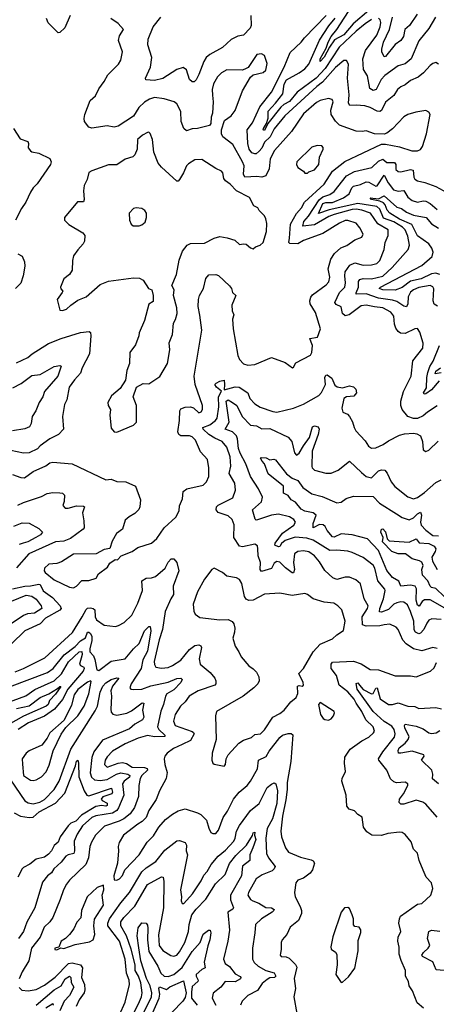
# Model space of a CAD drawing. Extents: x 1245515 to 1420776, y 606314 to 671314.
# Tile 298 of 385: x 1377788 to 1380779, y 645862 to 652936. Entities that reach past the tile are written whole.
import ezdxf

# ---------------------------------------------------------------- set-up
doc = ezdxf.new("R2010")
doc.units = 0

msp = doc.modelspace()

# ---------------------------------------------------------------- linework, layer by layer
at = {"layer": '0CON10XD'}
for points in [[(1380295, 653000.7), (1380183.5, 652906.5), (1380115, 652827), (1380048.9, 652791.1), (1380011.7, 652738.3), (1379975, 652665.6), (1379944.4, 652634.4), (1379944.7, 652655), (1379988.4, 652731.6), (1380002.5, 652775), (1380025, 652815.2), (1380064.8, 652865)], [(1380064.8, 652865), (1380175.2, 653035)], [(1378150, 652965), (1378112.2, 652877.8), (1378075, 652843.3), (1378065, 652841.2), (1377992.8, 652912.8), (1377980, 652945)], [(1380632.3, 652272.3), (1380575, 652255.4), (1380545, 652238.5), (1380465, 652151.2), (1380425, 652119.5), (1380405, 652112.7), (1380335, 652116.7), (1380275, 652138), (1380247.8, 652132.2), (1380204.7, 652134.7), (1380085, 652177.5), (1380055, 652207.1), (1380024.7, 652255), (1380022.6, 652285), (1380038.2, 652345), (1380032, 652362), (1380005, 652369.6), (1379945, 652354.3), (1379919.7, 652340.3), (1379825, 652260.4), (1379738.6, 652131.4), (1379616.5, 651995), (1379587.3, 651935), (1379578.8, 651865), (1379555, 651813.1), (1379526.1, 651803.9), (1379490.2, 651810.2), (1379403.5, 651805), (1379395.9, 651825), (1379398.4, 651885), (1379388.4, 651915), (1379317.9, 652037.9), (1379245.6, 652095), (1379236.9, 652115), (1379235.8, 652144.2), (1379259.3, 652210.7), (1379306.1, 652243.9), (1379335, 652284), (1379387.8, 652425), (1379445, 652523.3), (1379465, 652538.8), (1379535, 652555.6), (1379555, 652574), (1379565, 652620), (1379545, 652677.5), (1379525, 652690.8), (1379490, 652685), (1379428.9, 652591.1), (1379405, 652579.2), (1379385, 652574), (1379275, 652575.6), (1379236, 652555), (1379207.1, 652525), (1379180, 652475), (1379170, 652435), (1379172.5, 652392.5), (1379176.4, 652345), (1379171.4, 652265), (1379162.9, 652235), (1379161.2, 652188.8), (1379150, 652175), (1379065, 652154.5), (1379025, 652152.5), (1378985, 652138), (1378966.9, 652155), (1378947.3, 652205), (1378944.4, 652275), (1378915, 652332), (1378897.5, 652345), (1378825, 652367.5), (1378755, 652376.2), (1378719.2, 652365), (1378685, 652343.8), (1378643.3, 652305), (1378605, 652243.6), (1378495, 652170.9), (1378465, 652164.6), (1378415, 652172.4), (1378305, 652157.5), (1378284.6, 652164.6), (1378253.3, 652203.3), (1378250, 652225), (1378256, 652255), (1378292.7, 652355), (1378331.7, 652388.3), (1378355, 652437.8), (1378395, 652490.5), (1378421.5, 652538.5), (1378496.4, 652615), (1378514.1, 652645.9), (1378525.3, 652705.3), (1378496.7, 652785), (1378505, 652818.8), (1378534, 652865), (1378495, 652908.8), (1378443.2, 652943.2)], [(1379448.2, 652965), (1379449.5, 652895), (1379441.9, 652875), (1379395.3, 652824.7), (1379355, 652817.8), (1379307.2, 652792.8), (1379243.3, 652735), (1379153.9, 652686.1), (1379126.5, 652663.5), (1379109.2, 652635), (1379075, 652541.9), (1379055, 652504.4), (1379040.3, 652489.7), (1379025, 652488.6), (1379006.9, 652505), (1378985.4, 652575.4), (1378961.7, 652591.7), (1378915, 652578.1), (1378815, 652513.6), (1378755, 652499.2), (1378694.2, 652504.2), (1378690, 652515), (1378728.1, 652595), (1378735.6, 652665), (1378707.5, 652755), (1378710, 652795), (1378746.1, 652885), (1378800.4, 652955)], [(1380795, 652616), (1380775, 652628), (1380755, 652622), (1380735, 652606), (1380686.6, 652553.4), (1380648, 652522), (1380595, 652497.8), (1380555, 652467.1), (1380525, 652452.9), (1380501.5, 652435), (1380475, 652390.9), (1380415, 652342.9), (1380386.6, 652283.4), (1380375, 652276.2), (1380355, 652278.2), (1380305, 652303.8), (1380265.9, 652315.9), (1380205, 652322.3), (1380158.5, 652318.5), (1380150, 652335), (1380153.4, 652396.6), (1380142.1, 652515), (1380149.6, 652615), (1380135, 652641.9), (1380115, 652642.1), (1380055, 652593.3), (1379963.1, 652486.9), (1379920.5, 652455), (1379691.1, 652245), (1379615, 652152.1), (1379585.7, 652094.3), (1379545.7, 652055), (1379526.3, 652013.7), (1379508, 651992), (1379485, 651972.5), (1379475, 651970.8), (1379455, 651980), (1379435.4, 652005), (1379426.4, 652045), (1379420.5, 652145), (1379458.9, 652195), (1379511.5, 652308.5), (1379596.5, 652415), (1379687.5, 652595), (1379730.9, 652699.1), (1379810, 652775), (1379831.8, 652805), (1379987.5, 652965)], [(1380315, 652936), (1380268.8, 652905), (1380205, 652853.1), (1380082.8, 652737.2), (1379980.3, 652585), (1379916.9, 652515), (1379780.5, 652415), (1379725, 652347.3), (1379683.3, 652326.8), (1379661.9, 652308.1), (1379569.4, 652190.6), (1379545, 652138.5), (1379536.9, 652145), (1379539.1, 652155), (1379560, 652190), (1379571.8, 652228.2), (1379571.5, 652278.5), (1379625.2, 652335), (1379676.4, 652403.6), (1379687.6, 652472.4), (1379704.2, 652504.2), (1379795, 652552.9), (1379835, 652582.7), (1379863.1, 652615), (1379941.3, 652788.7), (1380007.7, 652892.3), (1380052.5, 652947.5)], [(1380772.9, 652955), (1380725, 652872.9), (1380655, 652783.5), (1380599.6, 652655), (1380555, 652618.2), (1380505, 652603.8), (1380409.3, 652535), (1380383.6, 652505), (1380348.2, 652435), (1380325, 652427.7), (1380302.1, 652442.1), (1380285, 652531.2), (1380256.9, 652576.9), (1380250.8, 652655), (1380270.3, 652715), (1380352.5, 652825), (1380375.5, 652884.5), (1380380.7, 652915), (1380377.3, 652935), (1380365, 652947.1)], [(1380641.8, 652975), (1380586.3, 652893.7), (1380553.2, 652865), (1380542.9, 652815), (1380525.5, 652785), (1380485, 652756.8), (1380415, 652671.4), (1380405, 652667.8), (1380387.8, 652705), (1380387.5, 652725), (1380401, 652775), (1380443.8, 652865), (1380465.7, 652954.3)], [(1377735, 649667.3), (1377795, 649645.8), (1377822.5, 649645), (1377885, 649689.2), (1377975, 649731.4), (1378005, 649752.2), (1378025, 649756.5), (1378164.5, 649744.5), (1378405, 649629.4), (1378445, 649635.7), (1378485, 649617.1), (1378550, 649615), (1378620, 649585), (1378654.2, 649485), (1378651.1, 649435), (1378643.7, 649416.3), (1378615, 649387.1), (1378573.8, 649365), (1378545, 649340), (1378525.7, 649275), (1378483.8, 649245), (1378450.9, 649189.1), (1378435, 649136.2), (1378395, 649129.2), (1378337.7, 649097.7), (1378175, 649095.5), (1378088.8, 649041.2), (1378055, 649028.5), (1377996.8, 649023.2), (1377965, 648996.2), (1377962.5, 648975), (1377970, 648965), (1378035, 648911.4), (1378145, 648858.6), (1378175, 648854.4), (1378194.6, 648865.4), (1378235, 648905.6), (1378285, 648905.7), (1378335.8, 648924.2), (1378353.3, 648955), (1378417.7, 649002.3), (1378435, 649030), (1378473, 649057), (1378490, 649055), (1378516.4, 649083.6), (1378595, 649113.8), (1378635, 649143.8), (1378735, 649176), (1378772.2, 649207.8), (1378824.2, 649285), (1378908.6, 649361.4), (1378932.7, 649407.3), (1378935.9, 649444.1), (1378955.9, 649494.1), (1378962, 649545), (1378988, 649565), (1379105, 649590.6), (1379129.4, 649615), (1379146.4, 649655), (1379146.9, 649715), (1379136.7, 649775), (1379085, 649832), (1379050.5, 649915), (1379025, 649938.9), (1379006.1, 649946.1), (1378944.2, 649945), (1378930, 649955), (1378923.3, 649975), (1378935.4, 650055.4), (1378937.3, 650125), (1378945, 650140.6), (1378975, 650152.7), (1379015, 650154.5), (1379036.6, 650146.6), (1379075, 650111.5), (1379091.7, 650118.3), (1379100, 650135), (1379101.1, 650165), (1379046.7, 650315), (1379039.6, 650375), (1379096.5, 650705), (1379082.2, 650812.2), (1379068.8, 650875), (1379070.7, 650925), (1379079.1, 650955), (1379108, 651005), (1379125, 651076.2), (1379145, 651102), (1379195, 651105.6), (1379215, 651097.1), (1379295, 651024.2), (1379307.8, 651005), (1379315.8, 650975), (1379339.1, 650955), (1379310, 650885), (1379313.3, 650845), (1379324.2, 650815), (1379316.8, 650785), (1379320.6, 650715), (1379354.1, 650524.1), (1379366.5, 650495), (1379394.2, 650464.2), (1379425, 650453.9), (1379475, 650458), (1379595, 650507.8), (1379695, 650474), (1379745.6, 650434.4), (1379755, 650440), (1379770.5, 650469.5), (1379875, 650525.5), (1379885.4, 650545.4), (1379890.8, 650595), (1379879.7, 650619.7), (1379871.2, 650645), (1379926.7, 650655), (1379947.5, 650715), (1379911.7, 650831.7), (1379874.7, 650894.7), (1379871.1, 650915), (1379877.7, 650942.3), (1379891.2, 650958.8), (1379989.5, 651030.5), (1380006.5, 651053.5), (1380013.9, 651085), (1380002.9, 651145), (1380022.9, 651215), (1380049.3, 651255), (1380093.7, 651296.3), (1380136.6, 651313.4), (1380195, 651353.5), (1380245, 651374.3), (1380253.3, 651395), (1380230.9, 651440.9), (1380203.8, 651473.8), (1380143.9, 651493.9), (1380125, 651492.2), (1380085, 651474.7), (1379965, 651400), (1379825, 651350), (1379785, 651324.2), (1379726.7, 651326.7), (1379720.8, 651335), (1379726.3, 651366.4), (1379733.2, 651466.8), (1379775.6, 651544.4), (1379811.1, 651585), (1379832.7, 651625), (1379974.2, 651755), (1380032.8, 651847.2), (1380122.5, 651917.5), (1380385, 652042.3), (1380415, 652042.3), (1380515, 652021.5), (1380603, 651993), (1380645, 651993.1), (1380666.4, 652003.6), (1380680, 652025), (1380708.7, 652115), (1380735.6, 652255), (1380725, 652272), (1380705, 652284.2), (1380632.3, 652272.3)], [(1377743.8, 652155), (1377790.7, 652080.7), (1377845, 652060.8), (1377850.6, 652045), (1377847.5, 652015), (1377865, 651993.8), (1377875.8, 651985.8), (1377925, 651976.2), (1378005, 651938), (1378014.2, 651915), (1378008.6, 651895), (1377913.5, 651756.5), (1377885, 651728.8), (1377865, 651696.7), (1377832, 651625), (1377800.3, 651579.7), (1377757.5, 651495)], [(1378485, 649973.3), (1378605, 650022), (1378626.8, 650043.2), (1378626.7, 650165), (1378602.5, 650225), (1378627.5, 650295), (1378675, 650321.2), (1378715, 650320), (1378795, 650373.3), (1378848, 650465), (1378865.6, 650565), (1378861.4, 650615), (1378884.2, 650675), (1378892, 650755), (1378907.3, 650782.7), (1378917.5, 650825), (1378917.1, 650865), (1378891.2, 650955), (1378896.7, 650995), (1378880, 651025), (1378913.3, 651105), (1378931.7, 651208.3), (1378957.6, 651272.4), (1378989.5, 651315), (1379015, 651327.8), (1379115, 651329.4), (1379183.2, 651366.8), (1379225, 651379.2), (1379277.9, 651367.9), (1379332, 651352), (1379365, 651320), (1379395, 651326.2), (1379415, 651323.3), (1379445, 651297.5), (1379465, 651290), (1379480, 651305), (1379515, 651316.7), (1379536.2, 651335), (1379559.2, 651415), (1379562.3, 651472.3), (1379555.8, 651505.8), (1379545.8, 651525.8), (1379506.2, 651565), (1379497.5, 651585), (1379468, 651598), (1379438.1, 651658.1), (1379345, 651705.8), (1379300, 651755), (1379265, 651778.1), (1379253.3, 651795), (1379245.8, 651835), (1379236.8, 651846.8), (1379195, 651865.8), (1379095, 651931.4), (1379045, 651927.8), (1378999.8, 651900.2), (1378984.5, 651885), (1378965, 651835.8), (1378935, 651787.1), (1378925, 651775.7), (1378915, 651775.6), (1378805.7, 651875.7), (1378782, 651905), (1378750, 651985), (1378741.2, 652075), (1378725, 652117.5), (1378715, 652126.7), (1378705, 652126), (1378670, 652105), (1378634.2, 652075), (1378631.2, 652005), (1378614, 651965), (1378599.7, 651950.3), (1378545, 651932.9), (1378485, 651894), (1378425, 651892), (1378305, 651850.8), (1378285, 651837.5), (1378273, 651787), (1378251.1, 651745), (1378246.2, 651705), (1378250.6, 651645), (1378245, 651627.5), (1378202.7, 651627.3), (1378110, 651515), (1378110, 651495), (1378140, 651465), (1378241.2, 651405), (1378256, 651385), (1378252.5, 651345), (1378244.4, 651325.6), (1378205, 651282.9), (1378175, 651238.8), (1378166.7, 651205), (1378164.2, 651135), (1378146.2, 651105), (1378105.5, 651074.5), (1378080.6, 651015), (1378082.1, 651002.1), (1378096.2, 650985), (1378093.8, 650975), (1378057.5, 650925), (1378075, 650850), (1378095, 650845.8), (1378124.4, 650855.6), (1378154.4, 650885.6), (1378205, 650920), (1378265.4, 650944.6), (1378365, 651032.5), (1378425, 651058.1), (1378605, 651080.8), (1378647.7, 651077.7), (1378674.2, 651064.2), (1378713.6, 651003.6), (1378735.9, 650995.9), (1378746, 650955), (1378745, 650910), (1378715, 650892.5), (1378684.2, 650775), (1378646, 650685), (1378644, 650665), (1378619.4, 650600.6), (1378578.6, 650545), (1378577.1, 650465), (1378556.2, 650415), (1378546.7, 650345), (1378510, 650285), (1378445.9, 650234.1), (1378420, 650185), (1378423.3, 650165), (1378440, 650135), (1378436, 650095), (1378445, 650000), (1378466.4, 649973.6), (1378485, 649973.3)], [(1379835, 651832.5), (1379855, 651833.3), (1379865, 651843.3), (1379905, 651856.2), (1379935.7, 651895), (1379941.4, 651948.6), (1379968, 652005), (1379967.3, 652017.3), (1379958.3, 652028.3), (1379925, 652031.9), (1379885, 652020), (1379778, 651915), (1379776, 651895), (1379783.8, 651873.8), (1379825, 651846.7), (1379835, 651832.5)], [(1380785, 650160.6), (1380715, 650116.5), (1380685, 650088.6), (1380645, 650070.6), (1380615, 650070.6), (1380575, 650084.2), (1380534.3, 650135), (1380524.3, 650165), (1380524.3, 650195), (1380544.6, 650265), (1380599.6, 650375), (1380611.2, 650485), (1380682.9, 650575), (1380685, 650611.2), (1380660.5, 650690.5), (1380645, 650716), (1380625, 650715.7), (1380555, 650680.5), (1380522.5, 650682.5), (1380505, 650695.7), (1380489.4, 650719.4), (1380478.8, 650748.8), (1380474, 650805), (1380453.8, 650835), (1380395, 650864.4), (1380335, 650872.8), (1380275, 650885.8), (1380239.6, 650880.4), (1380152.5, 650815), (1380125, 650807.6), (1380105.3, 650825), (1380095, 650872.2), (1380060.1, 650890.1), (1380049.6, 650905), (1380083.7, 650975), (1380122.1, 651015), (1380127.6, 651045), (1380121.6, 651095), (1380125.2, 651124.8), (1380157.3, 651172.7), (1380195, 651190), (1380255, 651173.1), (1380315, 651174.1), (1380351.4, 651185), (1380374.5, 651205), (1380404.4, 651285), (1380411.5, 651335), (1380434.7, 651385), (1380434.5, 651425), (1380358.5, 651468.5), (1380306.7, 651545), (1380245, 651567.1), (1380205, 651574.1), (1380175, 651571.2), (1380045, 651537), (1380008.7, 651521.3), (1379905, 651462.7), (1379821.7, 651451.7), (1379827.2, 651485), (1379861.1, 651525), (1379937.6, 651642.4), (1379965, 651663.8), (1380015, 651679.6), (1380045, 651700.7), (1380134.9, 651815.1), (1380190.8, 651845), (1380315.3, 651874.7), (1380365, 651918.6), (1380395, 651932.9), (1380425, 651910.8), (1380479.2, 651909.2), (1380487.8, 651895), (1380488.4, 651858.4), (1380505, 651844.6), (1380525, 651843.4), (1380595, 651860.2), (1380614.4, 651855), (1380617.9, 651805), (1380625, 651791.1), (1380645, 651777.3), (1380695.8, 651765.8), (1380775, 651737.1), (1380855, 651694.5)], [(1380787.6, 650877.6), (1380765, 650893.1), (1380756.7, 650916.7), (1380762.7, 651002.7), (1380755, 651016.5), (1380735, 651025.4), (1380655, 651011.9), (1380616.7, 650995), (1380595, 650978), (1380576.3, 650945), (1380573.9, 650895), (1380565, 650871.8), (1380545, 650877.5), (1380495, 650911.7), (1380465, 650921.2), (1380364.1, 650934.1), (1380276.7, 650966.7), (1380205, 650963.8), (1380203.3, 650973.3), (1380220.2, 651015), (1380220.7, 651055), (1380231, 651069), (1380254.8, 651075.2), (1380315, 651074.8), (1380395, 651093.2), (1380462.6, 651155), (1380576.4, 651285), (1380587.8, 651315), (1380575, 651380), (1380554.7, 651425), (1380535.8, 651445), (1380475, 651484.2), (1380399.9, 651509.9), (1380373, 651575), (1380353, 651593), (1380215, 651616.1), (1380010, 651570), (1379933, 651543), (1379965, 651615.4), (1379985, 651621.7), (1380035, 651622.5), (1380113.2, 651655), (1380152.5, 651685), (1380172.2, 651727.8), (1380185, 651740.5), (1380235, 651751.4), (1380275, 651770.5), (1380295, 651767.8), (1380345, 651738.5), (1380355, 651742.3), (1380405, 651818.6), (1380433.4, 651763.4), (1380472.4, 651712.4), (1380505, 651702.9), (1380545, 651709.3), (1380575, 651660.8), (1380605, 651635.9), (1380645, 651623.7), (1380685, 651633.2), (1380705, 651631.6), (1380734.5, 651614.5), (1380785, 651571.1)], [(1380805, 651106.2), (1380775, 651115.7), (1380745, 651110.6), (1380669.7, 651075), (1380593.5, 651056.5), (1380535, 651012), (1380485, 650993.2), (1380395.3, 650995.3), (1380368, 651005), (1380378, 651015), (1380675, 651170.7), (1380748.9, 651235), (1380757.3, 651265), (1380746.6, 651295), (1380725, 651324.3), (1380643.8, 651383.8), (1380604.3, 651464.3), (1380515, 651503.5), (1380446.1, 651545), (1380426.6, 651566.6), (1380412.1, 651605), (1380399.9, 651619.9), (1380375, 651632.7), (1380312.9, 651645), (1380303.8, 651655), (1380365, 651649.5), (1380405, 651670.7), (1380495, 651588.4), (1380528.3, 651578.3), (1380565, 651552.8), (1380615, 651532), (1380706, 651515), (1380745, 651470), (1380795, 651437.8)], [(1378645, 651453.8), (1378665, 651461.2), (1378687.8, 651482.2), (1378698, 651515), (1378698, 651545), (1378685.9, 651565.9), (1378665, 651580), (1378625, 651583.8), (1378605, 651578.8), (1378573.9, 651546.1), (1378576.2, 651495), (1378587.7, 651467.7), (1378602.5, 651455), (1378645, 651453.8)], [(1377773.2, 651253.2), (1377805.7, 651235.7), (1377822.9, 651195), (1377824.2, 651165), (1377812.9, 651095), (1377796.4, 651043.6), (1377758, 651005)], [(1377765, 650471.1), (1377845, 650507.8), (1377877.8, 650535), (1377995, 650609.2), (1378085, 650645.3), (1378225, 650689.2), (1378285.7, 650695.7), (1378295, 650687.5), (1378298.1, 650665), (1378287.8, 650535), (1378236.7, 650435), (1378224.8, 650395.2), (1378181.7, 650348.3), (1378142.7, 650295), (1378125.6, 650205), (1378108.9, 650171.1), (1378094, 650085), (1378101.4, 649995), (1378065.3, 649954.7), (1378005, 649924.3), (1377935, 649874), (1377915, 649852), (1377855, 649824.2), (1377815, 649821.4), (1377725, 649841.5)], [(1380799.8, 650340.2), (1380745, 650276.8), (1380705, 650246.8), (1380693.3, 650245), (1380688.4, 650255), (1380708.7, 650291.3), (1380710.2, 650365), (1380718.1, 650401.9), (1380733.6, 650445), (1380758, 650482), (1380801.6, 650595)], [(1377738.8, 650291.2), (1377799.2, 650320.8), (1377875, 650379.5), (1377935, 650386.4), (1378035, 650443.6), (1378075, 650450.8), (1378085, 650446.7), (1378061.9, 650375), (1377965.5, 650265), (1377953.8, 650225), (1377928.2, 650185), (1377904.5, 650125), (1377877.5, 650085), (1377869.2, 650035), (1377858.3, 650011.7), (1377825, 649995.2), (1377735, 649981.9)], [(1380785, 648418.6), (1380755, 648425.6), (1380675, 648400.4), (1380616.5, 648416.5), (1380561.8, 648451.8), (1380538.1, 648478.1), (1380505.5, 648555), (1380491.7, 648571.7), (1380445, 648593.6), (1380405, 648588.7), (1380375, 648582.1), (1380275, 648579.1), (1380249, 648589), (1380247.2, 648645), (1380285.3, 648705), (1380289.6, 648725), (1380262.5, 648775), (1380235, 648882), (1380202.2, 648912.2), (1380155, 648931.1), (1380125, 648930), (1380065, 648914.5), (1380035.4, 648925.4), (1379977.7, 648977.7), (1379941.3, 649041.3), (1379904.4, 649085), (1379865, 649112.1), (1379825, 649120.8), (1379784, 649116), (1379761.8, 649098.2), (1379753.8, 649035), (1379762.2, 648985), (1379755, 648962.9), (1379745, 648962.2), (1379697.2, 648997.2), (1379655, 649037.7), (1379635, 649042.9), (1379615, 649031.9), (1379595, 648993.1), (1379525, 648971.5), (1379514.6, 648985), (1379517.2, 649035), (1379500.8, 649085), (1379498.5, 649135), (1379495.6, 649155.6), (1379475, 649167.1), (1379387.8, 649147.8), (1379365, 649154.3), (1379325.6, 649215), (1379327.3, 649307.3), (1379312.5, 649345), (1379285, 649371.4), (1379214, 649394), (1379198.1, 649415), (1379201.1, 649435), (1379211.9, 649448.1), (1379318.9, 649501.1), (1379336.6, 649556.6), (1379333.1, 649605), (1379292.7, 649675), (1379303, 649727), (1379299, 649795), (1379275.1, 649865.1), (1379241.8, 649905), (1379188.7, 649928.7), (1379146.4, 649956.4), (1379105.4, 649995), (1379102.5, 650005), (1379152.5, 650025), (1379193.9, 650055), (1379205, 650072.9), (1379217.7, 650155), (1379215.2, 650225), (1379236.5, 650266.5), (1379200.2, 650295), (1379190, 650315), (1379197.8, 650325), (1379225, 650337.9), (1379255.6, 650345), (1379259.3, 650315), (1379255, 650276.9), (1379335, 650298.5), (1379363.1, 650295), (1379426, 650256), (1379440, 650215), (1379475, 650175.5), (1379515, 650152.2), (1379605, 650121.1), (1379635, 650116.9), (1379755, 650145.6), (1379825.4, 650174.6), (1379935, 650235.7), (1379955, 650257.5), (1379983.1, 650315), (1379979.1, 650365), (1379985, 650381.9), (1379995, 650384.5), (1380029.2, 650359.2), (1380051.1, 650311.1), (1380067.6, 650297.6), (1380105, 650291.2), (1380155.7, 650304.3), (1380185, 650297), (1380201.8, 650281.8), (1380205.5, 650255), (1380188.1, 650231.9), (1380133.8, 650225), (1380115.6, 650215), (1380100, 650145), (1380107.1, 650117.1), (1380140.9, 650100.9), (1380155, 650083.8), (1380176.5, 650046.5), (1380188.6, 650005), (1380201.4, 649981.4), (1380269.7, 649909.7), (1380292.2, 649872.2), (1380315, 649856.4), (1380345, 649859.2), (1380397.4, 649882.6), (1380435, 649911.1), (1380515, 649950), (1380549.8, 649960.2), (1380615, 649964.4), (1380640, 649960), (1380665.8, 649945), (1380680, 649905), (1380685.9, 649845.9), (1380705, 649834), (1380725, 649843.8), (1380792.7, 649907.3)], [(1380815, 650398.2), (1380771.7, 650391.7), (1380775, 650411.2), (1380809.5, 650435)], [(1380815, 648625.3), (1380748.3, 648631.7), (1380725, 648622.2), (1380710.7, 648599.3), (1380690.5, 648555), (1380665, 648527.3), (1380655, 648524.6), (1380629.4, 648535), (1380621.2, 648551.2), (1380618.3, 648615), (1380594.2, 648685), (1380571.9, 648731.9), (1380545, 648752.1), (1380523.8, 648753.8), (1380495, 648746.5), (1380475, 648736.6), (1380435, 648699), (1380385, 648679.7), (1380372.4, 648682.4), (1380373.5, 648705), (1380399.3, 648775), (1380413.3, 648835), (1380410.7, 648845), (1380358.6, 648905), (1380338.3, 648995), (1380327.1, 649017.1), (1380255, 649071.5), (1380175, 649108.5), (1380145, 649116.2), (1380065, 649124.1), (1380015, 649121.2), (1379895, 649196.9), (1379850.6, 649210.6), (1379765, 649217), (1379695, 649195.2), (1379668.6, 649171.4), (1379655, 649150.9), (1379645, 649148.7), (1379620.5, 649160.5), (1379621.8, 649175), (1379675, 649246.3), (1379755.5, 649305), (1379769.4, 649325), (1379756.5, 649345), (1379724.4, 649365), (1379645, 649382.3), (1379595, 649376.4), (1379495, 649342.5), (1379485, 649341.1), (1379477.9, 649347.9), (1379460, 649415), (1379525, 649472.7), (1379532.1, 649505), (1379502.5, 649565), (1379444.3, 649654.3), (1379411.3, 649745), (1379370.4, 649820.4), (1379359, 649855), (1379352.5, 649925), (1379344.2, 649945), (1379315, 649975.7), (1379263.5, 649995), (1379290.9, 650045), (1379271, 650195), (1379285, 650204.7), (1379315, 650184.8), (1379347.9, 650165), (1379385, 650085.4), (1379445, 650023.1), (1379487.6, 650017.6), (1379526.4, 649996.4), (1379585, 649999.6), (1379715, 649937.1), (1379741.1, 649905), (1379761.8, 649825), (1379775, 649807.5), (1379795, 649821.1), (1379824.8, 649875.2), (1379868.4, 649935), (1379889.2, 650010.8), (1379905, 650017.8), (1379931.5, 650011.5), (1379937.9, 649995), (1379929.8, 649955), (1379888.8, 649835), (1379886.4, 649726.4), (1379888.6, 649715), (1379905, 649699.4), (1379985, 649676.7), (1380025, 649677.3), (1380075, 649698.9), (1380155, 649764.3), (1380241.5, 649681.5), (1380275, 649653.8), (1380315, 649644.6), (1380365, 649693.8), (1380385, 649701.4), (1380409.2, 649699.2), (1380426.8, 649676.8), (1380454.4, 649615), (1380482.4, 649582.4), (1380575, 649506.9), (1380615, 649493.5), (1380645, 649501.8), (1380695, 649538.4), (1380775, 649611.5), (1380815, 649628.8)], [(1380875, 648689.5), (1380735, 648767.1), (1380695, 648767.3), (1380678.6, 648755), (1380657.3, 648722.7), (1380645, 648730), (1380633.7, 648765), (1380636.3, 648846.3), (1380628.5, 648865), (1380595, 648873.8), (1380525.4, 648865.4), (1380510.7, 648900.7), (1380465, 648928.1), (1380425, 648979.4), (1380365, 649122.7), (1380285.2, 649205.2), (1380175, 649234.8), (1380095, 649241.9), (1380045, 649218.4), (1380035, 649220.7), (1379995.9, 649265), (1379981.8, 649295), (1379965.9, 649305.9), (1379941.6, 649308.4), (1379894.6, 649284.6), (1379895.2, 649315), (1379916.9, 649375), (1379895, 649392.9), (1379835, 649405.9), (1379809.6, 649419.6), (1379768.6, 649468.6), (1379737, 649487), (1379715, 649518.5), (1379682.9, 649535), (1379680.9, 649585), (1379573.1, 649673.1), (1379546.7, 649745), (1379528.9, 649765), (1379517.5, 649785), (1379520.7, 649789.3), (1379557.1, 649787.1), (1379585, 649773.8), (1379612.3, 649777.7), (1379625, 649772.5), (1379702.8, 649672.8), (1379745, 649642.4), (1379785, 649625.7), (1379820.5, 649575), (1379885, 649530), (1379959.4, 649509.4), (1380065.5, 649464.5), (1380095, 649470), (1380133.2, 649496.8), (1380185, 649513.1), (1380325, 649509.1), (1380371.7, 649461.7), (1380494.2, 649385), (1380535, 649358.8), (1380585, 649343.6), (1380615, 649355.8), (1380645, 649386.7), (1380666.4, 649396.4), (1380673.5, 649375), (1380666.5, 649325), (1380671.1, 649305), (1380705, 649267.5), (1380755, 649230), (1380795, 649227.7)], [(1377775, 649447.3), (1377815, 649467.9), (1377945, 649510), (1377985, 649531.8), (1378025, 649538.9), (1378076.4, 649536.4), (1378095, 649534.2), (1378110, 649520), (1378107.5, 649475), (1378096.2, 649445), (1378115, 649426.2), (1378135, 649425.7), (1378195, 649441.9), (1378245, 649440), (1378252.5, 649435), (1378238.3, 649391.7), (1378249.2, 649335), (1378249.4, 649285), (1378244.3, 649275), (1378152.8, 649207.2), (1378105, 649189.2), (1378044.4, 649185.6), (1377852.9, 649097.1), (1377763.5, 648996.5)], [(1377745, 649298.1), (1377805, 649320.9), (1377855, 649318.6), (1377925, 649281.1), (1377950.6, 649255), (1377936.2, 649235), (1377903.8, 649215), (1377846.9, 649185), (1377812.5, 649175), (1377785, 649165.2)], [(1380835, 648792.1), (1380775, 648849.2), (1380745, 648856.2), (1380735.4, 648865), (1380717.5, 648905), (1380680.8, 648945), (1380675.4, 648985), (1380685.4, 649015), (1380675, 649038.2), (1380658.6, 649048.6), (1380605, 649062.1), (1380558.4, 649098.4), (1380505, 649098.7), (1380460.8, 649115), (1380393.1, 649185), (1380396.6, 649215), (1380381.6, 649255), (1380385, 649274.3), (1380395, 649278.5), (1380415.3, 649255.2), (1380427.5, 649205), (1380440.8, 649190.9), (1380585, 649181.1), (1380635, 649205.5), (1380657.2, 649177.2), (1380725, 649172.7), (1380765, 649154), (1380774.9, 649135), (1380771.2, 649115), (1380746.2, 649075), (1380750.9, 649045), (1380785, 648985.4)], [(1377755, 648251.2), (1377815, 648273.4), (1377969.1, 648350.9), (1378166.2, 648533.8), (1378236, 648645), (1378265, 648699.1), (1378275, 648707.3), (1378295, 648710.2), (1378315.2, 648705.2), (1378326.6, 648695), (1378330.6, 648645), (1378338.5, 648625), (1378395, 648586.7), (1378475, 648577.1), (1378497.6, 648582.4), (1378538.8, 648605), (1378591.7, 648658.3), (1378635, 648742.9), (1378669.4, 648835), (1378664.7, 648905.3), (1378695, 648922.9), (1378735, 648925.6), (1378762, 648935), (1378831.8, 648995), (1378855, 649038.6), (1378875, 649062.2), (1378893.4, 649063.4), (1378915.3, 649035.3), (1378931.1, 648975), (1378889.3, 648865), (1378892.8, 648805), (1378872.8, 648775), (1378833.1, 648685), (1378813, 648555), (1378788.7, 648481.3), (1378752.5, 648325), (1378755, 648303.3), (1378766.2, 648285), (1378806.8, 648276.8), (1378855, 648282.7), (1378884, 648295), (1378945, 648333.6), (1379008.1, 648411.9), (1379045, 648439.1), (1379075, 648444.5), (1379087.6, 648437.6), (1379092.1, 648425), (1379076.5, 648345), (1379084, 648305), (1379155, 648245.6), (1379188.5, 648205), (1379197.3, 648185), (1379196.5, 648165), (1379187.8, 648155), (1379070, 648115), (1379004.3, 648075), (1378974.7, 648035.3), (1378942.7, 648005), (1378903.8, 647945), (1378892.7, 647895), (1378904.4, 647865), (1379025, 647821.3), (1379036.4, 647815), (1379040, 647805), (1379014, 647756), (1378955, 647727.5), (1378891.3, 647698.7), (1378846, 647665), (1378830, 647645), (1378824.4, 647625), (1378829.1, 647585), (1378846.9, 647526.9), (1378839.6, 647485), (1378790.5, 647395), (1378767.1, 647332.9), (1378714.6, 647255), (1378696.2, 647205), (1378666.7, 647175), (1378635, 647156.8), (1378533.7, 647076.4), (1378501.9, 647025), (1378494.4, 646995), (1378497.8, 646965), (1378490, 646875), (1378463.8, 646785), (1378466.2, 646756.2), (1378485, 646753.3), (1378505, 646764.5), (1378525, 646786.9), (1378542.8, 646827.2), (1378645, 646936.4), (1378703.6, 647026.4), (1378748.6, 647071.4), (1378775.3, 647115), (1378786.4, 647135), (1378835, 647188.6), (1378885, 647228.9), (1378925, 647252.5), (1378975, 647265.7), (1379065, 647238.1), (1379088, 647225), (1379129.4, 647185), (1379145, 647127.5), (1379161.2, 647095), (1379175, 647088), (1379195, 647088), (1379216.3, 647113.7), (1379249.5, 647205), (1379280.3, 647249.7), (1379323.3, 647336.7), (1379363.8, 647386.2), (1379420.6, 647435), (1379445, 647464.2), (1379495.3, 647554.7), (1379502.7, 647615), (1379557.2, 647642.8), (1379578.8, 647681.2), (1379655, 647778.1), (1379675, 647795.6), (1379715, 647808.6), (1379737, 647807), (1379748.6, 647798.6), (1379735.3, 647605.3), (1379707.9, 647455), (1379708.9, 647405), (1379699, 647331), (1379674, 647214), (1379662.7, 647105), (1379668.1, 647065), (1379696.5, 646985), (1379717.1, 646955), (1379805, 646920), (1379880.7, 646900.7), (1379895, 646893.8), (1379904.2, 646875), (1379890.9, 646829.1), (1379872.5, 646805), (1379825, 646768.5), (1379785, 646752.9), (1379770, 646735), (1379760.8, 646665), (1379765.7, 646635), (1379802.5, 646565), (1379812.2, 646535), (1379811.9, 646515), (1379790, 646465), (1379729.5, 646415), (1379705, 646362.5), (1379672.7, 646325), (1379664.6, 646305), (1379665.5, 646255), (1379659.8, 646230.2), (1379658.6, 646215), (1379665, 646206), (1379702.2, 646202.2), (1379722.5, 646192.5), (1379767.9, 646147.9), (1379777.9, 646127.9), (1379757.5, 646047.5), (1379768.2, 645975), (1379756.7, 645915), (1379777.1, 645795)], [(1379255, 647573.8), (1379266.2, 647585), (1379271.4, 647625), (1379284.3, 647655), (1379361.1, 647738.9), (1379395, 647759.1), (1379451.1, 647778.9), (1379475, 647799.2), (1379517.5, 647805), (1379545, 647834.4), (1379606.5, 647925), (1379655, 647950.4), (1379685.7, 647975), (1379735, 648033.8), (1379772.9, 648065), (1379783.8, 648095), (1379782.9, 648147.1), (1379795, 648151.2), (1379815, 648146.7), (1379826, 648155), (1379824, 648175), (1379792.5, 648237.5), (1379825, 648274), (1379894.7, 648395.3), (1379945, 648448.5), (1380035, 648487.5), (1380064.4, 648515.6), (1380113.3, 648546.7), (1380124.4, 648615), (1380100, 648695), (1380072, 648725), (1380043.8, 648743.8), (1379975, 648750), (1379894.6, 648774.6), (1379855, 648805.8), (1379835, 648812.9), (1379745, 648798.2), (1379655, 648815.6), (1379545, 648809.4), (1379465, 648764.6), (1379432.1, 648762.1), (1379412.8, 648772.8), (1379400.8, 648790.7), (1379382.2, 648885), (1379365, 648913.8), (1379345, 648926), (1379275, 648938), (1379245, 648963.8), (1379183.6, 648996.4), (1379167.5, 648985), (1379115, 648916.7), (1379064.7, 648825.3), (1379032.6, 648737.4), (1379037.3, 648687.3), (1379046.7, 648665), (1379081.9, 648641.9), (1379223.8, 648623.8), (1379285, 648625.5), (1379312.7, 648612.7), (1379326.1, 648596.1), (1379332.1, 648565), (1379330.5, 648535), (1379317.1, 648492.9), (1379335.7, 648435), (1379361.9, 648395), (1379377.2, 648357.2), (1379433.9, 648293.9), (1379465, 648272.9), (1379487.9, 648247.9), (1379504.4, 648215), (1379506.4, 648185), (1379496.9, 648165), (1379470, 648135), (1379391.4, 648075), (1379200, 647965), (1379194.2, 647935), (1379199.4, 647765), (1379168.8, 647665), (1379166.2, 647615), (1379174, 647595), (1379185, 647586.2), (1379255, 647573.8)], [(1377735.7, 648845.7), (1377825, 648866.3), (1377865, 648869.5), (1377925, 648880.2), (1377935, 648876.8), (1377955, 648832.9), (1378022.9, 648785), (1378078.7, 648725), (1378084.6, 648705), (1378075, 648692.4), (1377973.6, 648635), (1377934.3, 648595.7), (1377825, 648545.4), (1377728, 648452)], [(1377665, 648731.9), (1377835, 648802), (1377874.8, 648794.8), (1377905, 648773.5), (1377942.4, 648725), (1377946.7, 648705), (1377895, 648672.4), (1377843.9, 648666.1), (1377815, 648655.8), (1377711.3, 648585)], [(1377715, 648142.3), (1377987.5, 648245), (1378027.6, 648275), (1378107.9, 648372.1), (1378185, 648431.7), (1378225, 648472.9), (1378259.3, 648495), (1378275.6, 648534.4), (1378285, 648535.4), (1378295, 648526.2), (1378305.1, 648505.1), (1378306.3, 648475), (1378291.4, 648415), (1378292, 648395), (1378317.3, 648365), (1378328.3, 648338.3), (1378342, 648265), (1378355, 648260), (1378445, 648326.2), (1378545, 648343.1), (1378604.4, 648415.6), (1378645.2, 648454.8), (1378685, 648544.3), (1378715, 648576.2), (1378725, 648576.2), (1378730.4, 648545), (1378705, 648399.5), (1378672.4, 648337.6), (1378659.5, 648275), (1378588.4, 648165), (1378579.5, 648135), (1378586.3, 648126.3), (1378602.7, 648122.7), (1378665, 648124.8), (1378729, 648151), (1378855, 648175.2), (1378915, 648202.5), (1378943.8, 648203.8), (1378954.4, 648195), (1378945.5, 648175), (1378895, 648121.9), (1378845, 648092.3), (1378834, 648075), (1378820, 648015), (1378801.4, 647968.6), (1378776.9, 647855), (1378787.2, 647835), (1378829.6, 647795), (1378830.8, 647785), (1378755, 647783.4), (1378705, 647794.1), (1378639.2, 647775), (1378545, 647732.9), (1378455, 647679.6), (1378415, 647639.6), (1378400.9, 647615), (1378396.2, 647585), (1378414.8, 647564.8), (1378495, 647594), (1378525, 647598.7), (1378555, 647591.9), (1378594.5, 647564.5), (1378683.9, 647563.9), (1378703.5, 647555), (1378706.5, 647545), (1378664.9, 647505.1), (1378652.8, 647485), (1378644.2, 647435), (1378641.8, 647355), (1378611.8, 647275), (1378580.3, 647229.7), (1378535, 647193.5), (1378501.3, 647178.7), (1378397.7, 647142.3), (1378333.1, 647076.9), (1378302.6, 647027.4), (1378290.3, 646995), (1378281.1, 646915), (1378263.3, 646866.7), (1378145.3, 646754.7), (1378122.9, 646725), (1378101.5, 646685), (1378079.2, 646615), (1378025.3, 646484.7), (1378004.8, 646455.2), (1377963, 646417), (1377933.9, 646345), (1377871.5, 646265), (1377852.9, 646175), (1377805.2, 646094.8), (1377784.7, 646045)], [(1377695, 648028.6), (1377831.8, 648078.2), (1377896.9, 648123.1), (1378035, 648185.9), (1378087, 648235), (1378137.5, 648322.5), (1378215, 648394.5), (1378235, 648396.2), (1378236.7, 648375), (1378216.6, 648305), (1378223.8, 648295), (1378248.6, 648285), (1378251.3, 648275), (1378244.6, 648255), (1378133, 648125), (1378095, 648052.4), (1378037.8, 647982.2), (1377965, 647931.8), (1377850.6, 647885), (1377776.9, 647835)], [(1380204.6, 648025.4), (1380189.2, 648055), (1380145, 648107.2), (1380082.7, 648155), (1380062, 648225), (1380025.5, 648275), (1380024.5, 648305), (1380035, 648320.6), (1380185, 648326.8), (1380238.8, 648308.8), (1380305, 648268), (1380365, 648265.8), (1380485, 648220.6), (1380595, 648220.8), (1380635, 648214.3), (1380738.8, 648255), (1380765, 648278.8), (1380781.7, 648318.3)], [(1377721.4, 647475), (1377824.4, 647324.4), (1377848.3, 647308.3), (1377885, 647303.3), (1377932.5, 647315), (1377965, 647332.2), (1378034.1, 647405), (1378071, 647465), (1378154.6, 647695.4), (1378329.9, 647970.1), (1378345.6, 648005), (1378365, 648105.5), (1378385, 648147.3), (1378405, 648172.5), (1378445, 648196.4), (1378485, 648207.3), (1378500, 648205), (1378455, 648148.5), (1378443.1, 648115), (1378447.1, 648075), (1378441.3, 647981.3), (1378445, 647960), (1378455.3, 647945.3), (1378485, 647938.6), (1378556.1, 647953.9), (1378590, 647970), (1378667.5, 648027.5), (1378679.2, 648025), (1378668.8, 647975), (1378679.1, 647925), (1378668.6, 647905), (1378614.5, 647875.5), (1378575, 647840.2), (1378381.2, 647758.8), (1378320.8, 647675), (1378304.8, 647635), (1378292.9, 647525), (1378303.8, 647493.8), (1378325, 647474.6), (1378365, 647469.5), (1378415, 647477.8), (1378483.9, 647516.1), (1378515, 647524.9), (1378565, 647515.1), (1378577.4, 647505), (1378575, 647493.9), (1378537.5, 647465), (1378525, 647445.7), (1378534.3, 647365), (1378497.3, 647272.7), (1378485.1, 647254.9), (1378454.1, 647235.9), (1378335, 647216.8), (1378304.6, 647205), (1378239.1, 647145), (1378200, 647085), (1378179.2, 647035), (1378181.5, 646965), (1378175.9, 646945), (1378135, 646935.9), (1378118.5, 646925), (1378086.4, 646883.6), (1378033.5, 646835), (1378015, 646805.6), (1377988.1, 646785), (1377950.2, 646739.8), (1377895.4, 646555), (1377838.3, 646451.7), (1377814.6, 646385), (1377778.2, 646335)], [(1377885, 647469.4), (1377905, 647474.4), (1377943.9, 647496.1), (1377977, 647533), (1377999.1, 647580.9), (1378028.1, 647681.9), (1378086.3, 647803.7), (1378120, 647850), (1378205, 647934.5), (1378250.3, 648005), (1378285, 648092.5), (1378301.2, 648181.2), (1378295, 648186), (1378275, 648175.5), (1378205, 648122.5), (1378179.6, 648085), (1378159, 648011), (1378107.4, 647902.6), (1378005, 647812.5), (1377985.4, 647774.6), (1377946.2, 647723.8), (1377855, 647682.5), (1377833.6, 647666.4), (1377805.8, 647625), (1377807.9, 647587.9), (1377815.4, 647505), (1377865, 647473.3), (1377885, 647469.4)], [(1377763.9, 647986.1), (1377855, 648006.9), (1377933.9, 648066.1), (1377997.5, 648092.5), (1378059.7, 648130.2), (1378075, 648146), (1378082.5, 648145), (1378045, 648089.3), (1378002.5, 648045), (1377991.1, 648015), (1377978.6, 648005), (1377815, 647932.8), (1377705, 647869.9)], [(1380785, 647206.2), (1380705, 647300), (1380683.3, 647313.3), (1380635, 647327.8), (1380545, 647299.2), (1380525, 647300.6), (1380512.6, 647312.6), (1380514.4, 647335), (1380542.8, 647375), (1380575.6, 647435), (1380575.8, 647445), (1380555, 647458.1), (1380493.3, 647453.3), (1380475, 647459.2), (1380451.5, 647481.5), (1380425, 647543.8), (1380365.6, 647615), (1380364.6, 647624.6), (1380394.6, 647675), (1380478.1, 647781.9), (1380483.3, 647805), (1380477.1, 647835), (1380459.8, 647859.8), (1380405, 647892.9), (1380324.9, 647964.9), (1380211.5, 648125), (1380203, 648167), (1380215, 648170.8), (1380228.1, 648155), (1380254.2, 648124.2), (1380315, 648092.4), (1380326.9, 648095), (1380345, 648132.5), (1380355, 648135.2), (1380375.6, 648055.6), (1380435, 648016.1), (1380464.1, 648015.9), (1380505, 648028.7), (1380575, 648003.2), (1380625, 648001.1), (1380655, 647988), (1380775, 647995.3), (1380815.5, 647984.5)], [(1380005, 647904.2), (1380025, 647914), (1380041.2, 647935), (1380049.2, 647955), (1380046, 647965), (1379945, 648030), (1379933.8, 648015), (1379948.8, 647945), (1379965.8, 647915.8), (1379978, 647908), (1380005, 647904.2)], [(1380688, 645835), (1380641.9, 645871.9), (1380608.9, 645958.9), (1380585.6, 645995), (1380578.9, 646025), (1380559.2, 646065), (1380559.2, 646105), (1380526.2, 646176.2), (1380512.8, 646222.8), (1380512.2, 646272.2), (1380503.3, 646315), (1380505.8, 646345), (1380523.8, 646385), (1380511.1, 646445), (1380514.2, 646475.8), (1380523.3, 646495), (1380645, 646581.2), (1380675, 646586.7), (1380740, 646645), (1380753.3, 646695), (1380743.9, 646733.9), (1380706, 646775), (1380685.5, 646825), (1380655.6, 646895), (1380645, 646946.7), (1380615.9, 646975.9), (1380598.3, 647028.3), (1380555, 647082.5), (1380535, 647095.6), (1380515, 647098.9), (1380431.7, 647088.3), (1380385, 647074.5), (1380317.4, 647077.4), (1380280, 647100), (1380256, 647135), (1380247.5, 647207.5), (1380215.9, 647225.9), (1380191.4, 647251.4), (1380154.2, 647264.2), (1380137.1, 647285), (1380131.9, 647365), (1380102, 647465), (1380104, 647485), (1380128, 647535), (1380120, 647595), (1380122.7, 647637.3), (1380161.4, 647695), (1380245, 647755.7), (1380295, 647780.6), (1380328.8, 647811.2), (1380335.5, 647825), (1380325.5, 647855), (1380273.9, 647905), (1380245.3, 647965), (1380204.6, 648025.4)], [(1380795.3, 647445.3), (1380751.1, 647481.1), (1380754.5, 647515.5), (1380746.4, 647545), (1380672.9, 647615), (1380692.9, 647645), (1380689.2, 647655), (1380605, 647681.6), (1380525, 647665.3), (1380507.2, 647667.2), (1380505.3, 647685), (1380513.7, 647705), (1380555, 647739.1), (1380578.2, 647765), (1380584.7, 647785), (1380553.3, 647845), (1380550.4, 647865), (1380556.3, 647873.7), (1380635, 647860), (1380685, 647841.2), (1380725, 647813.3), (1380745, 647807.5), (1380778.8, 647811.2), (1380805, 647828.5)], [(1377747.1, 647237.1), (1377793.7, 647213.7), (1377855, 647204.2), (1377885, 647207.2), (1377926.9, 647245), (1378043.7, 647306.3), (1378111.1, 647378.9), (1378188.5, 647575), (1378195, 647607.5), (1378205, 647616), (1378210.4, 647595), (1378212.5, 647495), (1378250.8, 647395), (1378268.8, 647365), (1378285, 647359.8), (1378447.5, 647415), (1378454.2, 647385.8), (1378448.9, 647375), (1378385, 647352.1), (1378373.5, 647335), (1378380.4, 647325), (1378415, 647305.9), (1378415, 647290.4), (1378405, 647284.8), (1378375, 647289.7), (1378335, 647282.1), (1378230.4, 647219.6), (1378191.3, 647178.7), (1378155, 647162.4), (1378135.7, 647145), (1378077.5, 647065), (1378064.3, 647025.7), (1378035, 647002.1), (1378016.7, 646965), (1377995, 646939.4), (1377965, 646919.5), (1377905, 646904.2), (1377861.3, 646868.7), (1377814.7, 646845.3), (1377805.9, 646835), (1377774.5, 646775)], [(1378505.4, 646315.4), (1378421.2, 646425), (1378419.8, 646445), (1378432.6, 646475), (1378515, 646592), (1378575, 646665.4), (1378665, 646814.7), (1378695, 646842.6), (1378765, 646888.7), (1378831, 646969), (1378915, 647035.7), (1378935, 647038.1), (1378975, 647024.4), (1378985.9, 647005), (1378982.9, 646965), (1378993.2, 646935), (1378942, 646685), (1378950, 646635), (1378946, 646605), (1378953.3, 646585), (1378966, 646585), (1379029.5, 646655), (1379090.2, 646749.8), (1379109.9, 646790.1), (1379135, 646816.7), (1379163.7, 646866.3), (1379213.4, 646926.6), (1379265, 646969.4), (1379324.3, 647035), (1379333.9, 647055), (1379343.4, 647105), (1379365, 647146.4), (1379445, 647255.4), (1379507.2, 647305), (1379565, 647418.5), (1379595, 647444.2), (1379615, 647452), (1379627.5, 647445), (1379638.9, 647395), (1379634.1, 647304.1), (1379602.6, 647195), (1379564.8, 647125), (1379556.2, 647055), (1379560.3, 646945), (1379575.3, 646915), (1379622, 646852), (1379615.7, 646835), (1379600.3, 646819.7), (1379528.8, 646791.2), (1379485, 646762.5), (1379430.6, 646665), (1379425.7, 646645), (1379445, 646615.8), (1379462.5, 646605), (1379505, 646588.4), (1379555, 646556.6), (1379595.9, 646555.9), (1379614.1, 646544.1), (1379612.9, 646535), (1379600.6, 646525), (1379522.9, 646475), (1379480, 646435), (1379476.5, 646375), (1379458.5, 646265), (1379458.9, 646185), (1379471.6, 646161.6), (1379500, 646135), (1379555, 646105.6), (1379615, 646087.9), (1379628.1, 646065), (1379616.7, 646055), (1379585, 646051.2), (1379565, 646040.9), (1379529.4, 646010.6), (1379495, 645961.5), (1379425, 645926.2), (1379384.4, 645885), (1379374.4, 645855)], [(1378820.2, 646555), (1378785, 646360), (1378790.3, 646285), (1378815, 646249.6), (1378872.7, 646212.7), (1378895, 646208.2), (1378915, 646216), (1378935, 646237.9), (1378973.4, 646305), (1379000.4, 646385), (1379003.5, 646435), (1379024.9, 646505.1), (1379054.4, 646545.6), (1379125, 646617.7), (1379192.9, 646727.1), (1379262.5, 646795), (1379295, 646874.4), (1379340.2, 646929.8), (1379415.2, 647005), (1379460.5, 647075), (1379465, 647093.3), (1379475, 647097.5), (1379473.8, 647076.2), (1379484.1, 647045), (1379462.3, 646985), (1379441.4, 646935), (1379439.5, 646895), (1379388.4, 646855), (1379379.5, 646785), (1379302.4, 646645), (1379301.4, 646611.4), (1379322.5, 646555), (1379318, 646545), (1379282.9, 646525), (1379294.2, 646395.7), (1379282.8, 646315), (1379250, 646185), (1379263.8, 646155), (1379295, 646133.1), (1379335, 646082), (1379371.2, 646061.2), (1379376.7, 646055), (1379374.4, 646045), (1379335, 646023.2), (1379263.5, 646026.5), (1379231.4, 645985), (1379177.2, 645942.8), (1379169.5, 645905), (1379196.8, 645856.8)], [(1378610, 645805), (1378640.6, 645865), (1378662.2, 645915), (1378666.7, 645943.3), (1378657, 646015), (1378640, 646065), (1378616, 646105), (1378616.4, 646145), (1378587.2, 646257.2), (1378555.2, 646355), (1378513.5, 646425), (1378514.8, 646455), (1378535, 646486.2), (1378615, 646566.9), (1378705, 646722.7), (1378805, 646777.8), (1378817.5, 646775), (1378822.2, 646745), (1378820.2, 646555)], [(1378055, 646252.5), (1378083, 646267), (1378105, 646262), (1378185, 646291.9), (1378289.7, 646310.3), (1378314.3, 646325.7), (1378326.4, 646363.6), (1378319.6, 646425), (1378325.3, 646474.7), (1378390.3, 646575), (1378380.8, 646645), (1378391.2, 646685), (1378388.3, 646718.3), (1378345, 646702), (1378272.5, 646635), (1378232.5, 646535), (1378227.8, 646482.2), (1378198.9, 646451.1), (1378175.4, 646404.6), (1378145.5, 646364.5), (1378115.4, 646334.6), (1378084.3, 646315), (1378068.3, 646271.7), (1378040, 646265), (1378040, 646255), (1378055, 646252.5)], [(1380095, 646017.5), (1380105, 646020), (1380149.7, 646060.3), (1380195, 646122.5), (1380219.2, 646245), (1380219.3, 646320.7), (1380237, 646377), (1380237, 646397), (1380226.4, 646416.4), (1380195, 646421.2), (1380185, 646432.5), (1380184, 646475), (1380176, 646505), (1380155, 646550), (1380145, 646557.5), (1380120, 646555), (1380096.4, 646523.6), (1380036.4, 646346.4), (1380021.2, 646275), (1380025, 646257.5), (1380055.7, 646235.7), (1380065, 646220), (1380066.9, 646145), (1380058.8, 646075), (1380095, 646017.5)], [(1378659.5, 645765), (1378734.5, 645915), (1378735.5, 645945), (1378723.7, 645995), (1378697.4, 646047.4), (1378656.6, 646173.4), (1378643, 646267), (1378630.3, 646355), (1378637.6, 646412.4), (1378665, 646446.2), (1378695, 646444), (1378705, 646430), (1378708.1, 646408.1), (1378704.7, 646325), (1378715, 646241.8), (1378779.2, 646135), (1378801.4, 646085), (1378825, 646064.3), (1378855, 646060.7), (1378893.9, 646076.1), (1378953.4, 646126.6), (1379025, 646241.8), (1379082.9, 646305), (1379105, 646366), (1379144.3, 646395.7), (1379155.7, 646395.7), (1379160, 646375), (1379154.2, 646325), (1379138.3, 646281.7), (1379112.5, 646165), (1379119.4, 646125), (1379095, 646113.1), (1379055.8, 646075), (1379054.7, 646065), (1379069.7, 646035), (1379067.6, 646025), (1379025, 645989.6), (1379021.3, 645948.7), (1379020.7, 645905), (1379062.3, 645855)], [(1380835, 646104.2), (1380778.9, 646108.9), (1380755, 646166.2), (1380680, 646205), (1380675.7, 646215), (1380686.5, 646235), (1380720, 646265), (1380732.7, 646285), (1380715.8, 646335), (1380724.8, 646385.2), (1380745, 646395.4), (1380805, 646388.2)], [(1378504.3, 645785.7), (1378545, 645877.5), (1378575.9, 646005), (1378573.1, 646035), (1378553.7, 646085), (1378544.4, 646185), (1378505.4, 646315.4)], [(1377783.8, 645983.8), (1377803.8, 645963.8), (1377848, 645958), (1377905, 645967.9), (1377965, 645998.4), (1378043.2, 646056.8), (1378138.9, 646155), (1378165, 646160.4), (1378225, 646146.2), (1378239.1, 646125), (1378231.4, 646055), (1378251.9, 646005), (1378256.5, 645965), (1378251.6, 645945), (1378215.4, 645895), (1378192.9, 645845)], [(1377905, 645855.9), (1378035, 645964.8), (1378084.9, 645995.1), (1378115, 646044.3), (1378145, 646063.2), (1378154.7, 646054.7), (1378158.3, 646018.3), (1378176.7, 645985), (1378144.3, 645925.7), (1378107.2, 645885), (1378076, 645815)], [(1378725.9, 645764.1), (1378789.6, 645905), (1378793.3, 645935), (1378786.4, 645975), (1378791.6, 645988.4), (1378842.5, 645967.5), (1378865, 645988), (1378965, 646030), (1378983.6, 645945), (1378975, 645911.8), (1378958.9, 645885), (1378881.5, 645805)], [(1377975, 645836.9), (1378025, 645868.2), (1378027.6, 645855)]]:
    msp.add_lwpolyline(points, dxfattribs=at)

doc.saveas('drawing.dxf')
